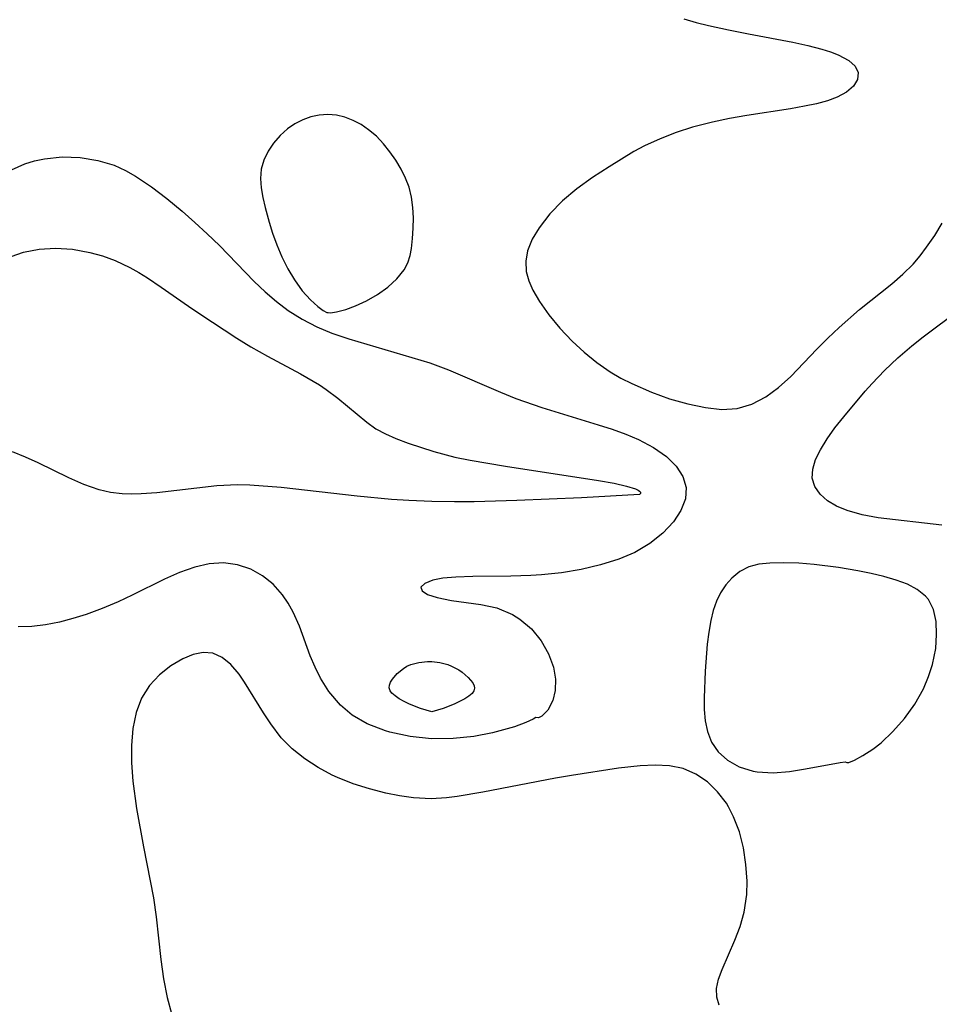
# Model space of a CAD drawing. Header units: metres. Extents: x 1073367 to 1082519, y 1569854 to 1574957.
# Tile 548 of 656: x 1077439 to 1077527, y 1574763 to 1574858. Entities that reach past the tile are written whole.
import ezdxf

# ---------------------------------------------------------------- set-up
doc = ezdxf.new("R2010")
doc.units = ezdxf.units.M
doc.layers.add('CGG_CurvaNivelLidar_v1', color=253, linetype='Continuous', lineweight=30)

msp = doc.modelspace()

# ---------------------------------------------------------------- linework, layer by layer
at = {"layer": 'CGG_CurvaNivelLidar_v1'}
for p, q in [((1077502.7794, 1574858.1754, 68), (1077503.9616, 1574857.841, 68)), ((1077503.9616, 1574857.841, 68), (1077505.1572, 1574857.5458, 68)), ((1077505.1572, 1574857.5458, 68), (1077507.0812, 1574857.1205, 68)), ((1077507.0812, 1574857.1205, 68), (1077509.006, 1574856.7372, 68)), ((1077509.006, 1574856.7372, 68), (1077513.2901, 1574855.9273, 68)), ((1077513.2901, 1574855.9273, 68), (1077514.7371, 1574855.6115, 68)), ((1077514.7371, 1574855.6115, 68), (1077516.0827, 1574855.2649, 68)), ((1077516.0827, 1574855.2649, 68), (1077516.9178, 1574855.0057, 68)), ((1077516.9178, 1574855.0057, 68), (1077517.6745, 1574854.7198, 68)), ((1077517.6745, 1574854.7198, 68), (1077518.7088, 1574854.1687, 68)), ((1077518.7088, 1574854.1687, 68), (1077519.3122, 1574853.6144, 68)), ((1077519.3122, 1574853.6144, 68), (1077519.6053, 1574852.9984, 68)), ((1077519.6053, 1574852.9984, 68), (1077519.5407, 1574852.345, 68)), ((1077519.5407, 1574852.345, 68), (1077519.1471, 1574851.7048, 68)), ((1077518.4773, 1574851.1294, 68), (1077517.577, 1574850.6384, 68)), ((1077519.1471, 1574851.7048, 68), (1077518.4773, 1574851.1294, 68)), ((1077515.5692, 1574850.0019, 68), (1077514.4185, 1574849.7557, 68)), ((1077516.6307, 1574850.2893, 68), (1077515.5692, 1574850.0019, 68)), ((1077517.577, 1574850.6384, 68), (1077516.6307, 1574850.2893, 68)), ((1077513.0778, 1574849.5143, 68), (1077508.843, 1574848.8684, 68)), ((1077514.4185, 1574849.7557, 68), (1077513.0778, 1574849.5143, 68)), ((1077466.0368, 1574848.4383, 68), (1077465.2813, 1574848.052, 68)), ((1077466.8269, 1574848.7309, 68), (1077466.0368, 1574848.4383, 68)), ((1077467.6388, 1574848.9179, 68), (1077466.8269, 1574848.7309, 68)), ((1077468.4619, 1574848.9799, 68), (1077467.6388, 1574848.9179, 68)), ((1077469.2836, 1574848.9004, 68), (1077468.4619, 1574848.9799, 68)), ((1077470.0977, 1574848.6969, 68), (1077469.2836, 1574848.9004, 68)), ((1077470.895, 1574848.3884, 68), (1077470.0977, 1574848.6969, 68)), ((1077471.6649, 1574847.9867, 68), (1077470.895, 1574848.3884, 68)), ((1077505.5646, 1574848.2309, 68), (1077503.6357, 1574847.7309, 68)), ((1077507.2037, 1574848.577, 68), (1077505.5646, 1574848.2309, 68)), ((1077508.843, 1574848.8684, 68), (1077507.2037, 1574848.577, 68)), ((1077464.5756, 1574847.5772, 68), (1077463.8557, 1574846.9375, 68)), ((1077465.2813, 1574848.052, 68), (1077464.5756, 1574847.5772, 68)), ((1077472.3953, 1574847.4967, 68), (1077471.6649, 1574847.9867, 68)), ((1077473.1379, 1574846.8628, 68), (1077472.3953, 1574847.4967, 68)), ((1077502.0427, 1574847.2225, 68), (1077500.4917, 1574846.6295, 68)), ((1077503.6357, 1574847.7309, 68), (1077502.0427, 1574847.2225, 68)), ((1077463.2263, 1574846.2111, 68), (1077462.6979, 1574845.4185, 68)), ((1077463.8557, 1574846.9375, 68), (1077463.2263, 1574846.2111, 68)), ((1077473.8231, 1574846.148, 68), (1077473.1379, 1574846.8628, 68)), ((1077500.4917, 1574846.6295, 68), (1077498.9973, 1574845.9424, 68)), ((1077462.6979, 1574845.4185, 68), (1077462.2909, 1574844.5738, 68)), ((1077474.4543, 1574845.3723, 68), (1077473.8231, 1574846.148, 68)), ((1077475.0299, 1574844.5497, 68), (1077474.4543, 1574845.3723, 68)), ((1077497.9641, 1574845.386, 68), (1077495.5744, 1574843.9188, 68)), ((1077498.9973, 1574845.9424, 68), (1077497.9641, 1574845.386, 68)), ((1077439.2449, 1574844.2081, 67.5), (1077440.1767, 1574844.5023, 67.5)), ((1077440.1767, 1574844.5023, 67.5), (1077441.1304, 1574844.7091, 67.5)), ((1077441.1304, 1574844.7091, 67.5), (1077442.8461, 1574844.8789, 67.5)), ((1077442.8461, 1574844.8789, 67.5), (1077444.5769, 1574844.8213, 67.5)), ((1077444.5769, 1574844.8213, 67.5), (1077446.2904, 1574844.5443, 67.5)), ((1077446.2904, 1574844.5443, 67.5), (1077447.8512, 1574844.0726, 67.5)), ((1077462.2909, 1574844.5738, 68), (1077462.0372, 1574843.6853, 68)), ((1077475.5432, 1574843.6898, 68), (1077475.0299, 1574844.5497, 68)), ((1077437.9775, 1574843.6398, 67.5), (1077439.2449, 1574844.2081, 67.5)), ((1077447.8512, 1574844.0726, 67.5), (1077448.9605, 1574843.5762, 67.5)), ((1077448.9605, 1574843.5762, 67.5), (1077449.933, 1574843.0269, 67.5)), ((1077462.0372, 1574843.6853, 68), (1077461.9637, 1574842.8014, 68)), ((1077475.961, 1574842.8424, 68), (1077475.5432, 1574843.6898, 68)), ((1077495.5744, 1574843.9188, 68), (1077493.9838, 1574842.88, 68)), ((1077449.933, 1574843.0269, 67.5), (1077451.4565, 1574842.0099, 67.5)), ((1077461.9637, 1574842.8014, 68), (1077462.0249, 1574841.8906, 68)), ((1077476.2902, 1574841.9651, 68), (1077475.961, 1574842.8424, 68)), ((1077493.9838, 1574842.88, 68), (1077492.4639, 1574841.8041, 68)), ((1077451.4565, 1574842.0099, 67.5), (1077452.9523, 1574840.8705, 67.5)), ((1077462.0249, 1574841.8906, 68), (1077462.1825, 1574840.9599, 68)), ((1077476.5236, 1574841.0009, 68), (1077476.2902, 1574841.9651, 68)), ((1077492.4639, 1574841.8041, 68), (1077491.0713, 1574840.6527, 68)), ((1077452.9523, 1574840.8705, 67.5), (1077454.4241, 1574839.647, 67.5)), ((1077462.1825, 1574840.9599, 68), (1077462.4046, 1574840.0145, 68)), ((1077476.656, 1574840.0125, 68), (1077476.5236, 1574841.0009, 68)), ((1077491.0713, 1574840.6527, 68), (1077489.8525, 1574839.3875, 68)), ((1077454.4241, 1574839.647, 67.5), (1077455.6446, 1574838.5721, 67.5)), ((1077462.4046, 1574840.0145, 68), (1077462.8007, 1574838.5824, 68)), ((1077476.71, 1574839.0118, 68), (1077476.656, 1574840.0125, 68)), ((1077462.8007, 1574838.5824, 68), (1077463.1322, 1574837.5376, 68)), ((1077476.7013, 1574838.01, 68), (1077476.71, 1574839.0118, 68)), ((1077489.8525, 1574839.3875, 68), (1077488.8359, 1574838.0551, 68)), ((1077455.6446, 1574838.5721, 67.5), (1077456.8426, 1574837.4639, 67.5)), ((1077476.6395, 1574837.0185, 68), (1077476.7013, 1574838.01, 68)), ((1077488.8359, 1574838.0551, 68), (1077488.1768, 1574836.9469, 68)), ((1077526.9731, 1574837.3107, 68), (1077527.696, 1574838.4955, 68)), ((1077456.8426, 1574837.4639, 67.5), (1077458.0105, 1574836.3258, 67.5)), ((1077463.1322, 1574837.5376, 68), (1077463.5407, 1574836.4062, 68)), ((1077476.528, 1574836.0504, 68), (1077476.6395, 1574837.0185, 68)), ((1077488.1768, 1574836.9469, 68), (1077487.7265, 1574835.8165, 68)), ((1077526.1911, 1574836.1783, 68), (1077526.9731, 1574837.3107, 68)), ((1077439.1038, 1574835.6839, 67), (1077440.6282, 1574835.997, 67)), ((1077440.6282, 1574835.997, 67), (1077442.1934, 1574836.0883, 67)), ((1077442.1934, 1574836.0883, 67), (1077443.8567, 1574835.9761, 67)), ((1077443.8567, 1574835.9761, 67), (1077445.5192, 1574835.676, 67)), ((1077458.0105, 1574836.3258, 67.5), (1077461.3495, 1574832.8724, 67.5)), ((1077463.5407, 1574836.4062, 68), (1077464.0269, 1574835.2412, 68)), ((1077476.4017, 1574835.3677, 68), (1077476.528, 1574836.0504, 68)), ((1077487.7265, 1574835.8165, 68), (1077487.5541, 1574834.8248, 68)), ((1077525.5593, 1574835.3403, 68), (1077526.1911, 1574836.1783, 68)), ((1077437.9449, 1574835.2658, 67), (1077439.1038, 1574835.6839, 67)), ((1077445.5192, 1574835.676, 67), (1077446.7506, 1574835.3359, 67)), ((1077446.7506, 1574835.3359, 67), (1077447.9592, 1574834.8932, 67)), ((1077447.9592, 1574834.8932, 67), (1077449.3734, 1574834.2221, 67)), ((1077464.0269, 1574835.2412, 68), (1077464.5915, 1574834.0954, 68)), ((1077476.1685, 1574834.6743, 68), (1077476.4017, 1574835.3677, 68)), ((1077487.5541, 1574834.8248, 68), (1077487.599, 1574833.8316, 68)), ((1077524.8836, 1574834.5432, 68), (1077525.5593, 1574835.3403, 68)), ((1077449.3734, 1574834.2221, 67), (1077450.2323, 1574833.7425, 67)), ((1077464.5915, 1574834.0954, 68), (1077465.2325, 1574833.0197, 68)), ((1077475.1141, 1574833.1185, 68), (1077475.8067, 1574833.9887, 68)), ((1077475.8067, 1574833.9887, 68), (1077476.1685, 1574834.6743, 68)), ((1077487.599, 1574833.8316, 68), (1077487.8349, 1574832.937, 68)), ((1077523.8987, 1574833.5682, 68), (1077524.8836, 1574834.5432, 68)), ((1077450.2323, 1574833.7425, 67), (1077451.077, 1574833.2243, 67)), ((1077451.077, 1574833.2243, 67), (1077452.3962, 1574832.3386, 67)), ((1077465.2325, 1574833.0197, 68), (1077466.0023, 1574831.9763, 68)), ((1077474.2344, 1574832.3212, 68), (1077475.1141, 1574833.1185, 68)), ((1077487.8349, 1574832.937, 68), (1077488.2233, 1574832.046, 68)), ((1077522.8303, 1574832.6525, 68), (1077523.8987, 1574833.5682, 68)), ((1077452.3962, 1574832.3386, 67), (1077455.016, 1574830.4884, 67)), ((1077461.3495, 1574832.8724, 67.5), (1077462.4047, 1574831.8803, 67.5)), ((1077466.0023, 1574831.9763, 68), (1077466.7839, 1574831.1099, 68)), ((1077473.2352, 1574831.6131, 68), (1077474.2344, 1574832.3212, 68)), ((1077488.2233, 1574832.046, 68), (1077488.8534, 1574830.9475, 68)), ((1077519.7296, 1574830.1589, 68), (1077522.8303, 1574832.6525, 68)), ((1077462.4047, 1574831.8803, 67.5), (1077463.5018, 1574830.946, 67.5)), ((1077466.7839, 1574831.1099, 68), (1077467.5057, 1574830.454, 68)), ((1077471.1447, 1574830.5281, 68), (1077472.1834, 1574831.0104, 68)), ((1077472.1834, 1574831.0104, 68), (1077473.2352, 1574831.6131, 68)), ((1077455.016, 1574830.4884, 67), (1077456.1149, 1574829.7492, 67)), ((1077463.5018, 1574830.946, 67.5), (1077464.6495, 1574830.0879, 67.5)), ((1077464.6495, 1574830.0879, 67.5), (1077465.9937, 1574829.2419, 67.5)), ((1077467.5057, 1574830.454, 68), (1077468.0054, 1574830.0866, 68)), ((1077468.0054, 1574830.0866, 68), (1077468.3549, 1574829.8885, 68)), ((1077469.3049, 1574829.9477, 68), (1077470.1849, 1574830.1783, 68)), ((1077470.1849, 1574830.1783, 68), (1077471.1447, 1574830.5281, 68)), ((1077488.8534, 1574830.9475, 68), (1077489.77, 1574829.6463, 68)), ((1077517.7606, 1574828.4377, 68), (1077519.7296, 1574830.1589, 68)), ((1077525.8605, 1574827.5474, 67.5), (1077529.427, 1574830.1943, 67.5)), ((1077456.1149, 1574829.7492, 67), (1077459.688, 1574827.4215, 67)), ((1077465.9937, 1574829.2419, 67.5), (1077467.4002, 1574828.5094, 67.5)), ((1077468.3549, 1574829.8885, 68), (1077468.5, 1574829.8687, 68)), ((1077468.5, 1574829.8687, 68), (1077468.7069, 1574829.8528, 68)), ((1077468.7069, 1574829.8528, 68), (1077469.3049, 1574829.9477, 68)), ((1077489.77, 1574829.6463, 68), (1077490.8358, 1574828.3597, 68)), ((1077467.4002, 1574828.5094, 67.5), (1077468.8587, 1574827.8887, 67.5)), ((1077490.8358, 1574828.3597, 68), (1077492.0243, 1574827.111, 68)), ((1077516.6597, 1574827.4096, 68), (1077517.7606, 1574828.4377, 68)), ((1077459.688, 1574827.4215, 67), (1077461.0527, 1574826.568, 67)), ((1077468.8587, 1574827.8887, 67.5), (1077470.4906, 1574827.3319, 67.5)), ((1077470.4906, 1574827.3319, 67.5), (1077478.3038, 1574825.0171, 67.5)), ((1077515.6024, 1574826.3565, 68), (1077516.6597, 1574827.4096, 68)), ((1077524.7547, 1574826.6763, 67.5), (1077525.8605, 1574827.5474, 67.5)), ((1077461.0527, 1574826.568, 67), (1077462.6398, 1574825.6689, 67)), ((1077492.0243, 1574827.111, 68), (1077493.1717, 1574826.0528, 68)), ((1077513.0973, 1574823.7229, 68), (1077515.6024, 1574826.3565, 68)), ((1077523.4068, 1574825.5175, 67.5), (1077524.7547, 1574826.6763, 67.5)), ((1077462.6398, 1574825.6689, 67), (1077465.8146, 1574823.9792, 67)), ((1077493.1717, 1574826.0528, 68), (1077494.396, 1574825.0638, 68)), ((1077522.1287, 1574824.3045, 67.5), (1077523.4068, 1574825.5175, 67.5)), ((1077478.3038, 1574825.0171, 67.5), (1077480.0963, 1574824.3506, 67.5)), ((1077480.0963, 1574824.3506, 67.5), (1077485.0938, 1574822.1987, 67.5)), ((1077494.396, 1574825.0638, 68), (1077495.6941, 1574824.1666, 68)), ((1077465.8146, 1574823.9792, 67), (1077467.652, 1574822.901, 67)), ((1077495.6941, 1574824.1666, 68), (1077496.7174, 1574823.5657, 68)), ((1077496.7174, 1574823.5657, 68), (1077497.7724, 1574823.0238, 68)), ((1077511.9254, 1574822.6667, 68), (1077513.0973, 1574823.7229, 68)), ((1077520.9308, 1574823.0476, 67.5), (1077522.1287, 1574824.3045, 67.5)), ((1077467.652, 1574822.901, 67), (1077468.3045, 1574822.4664, 67)), ((1077468.3045, 1574822.4664, 67), (1077469.4393, 1574821.6175, 67)), ((1077497.7724, 1574823.0238, 68), (1077499.6551, 1574822.2013, 68)), ((1077510.6943, 1574821.7645, 68), (1077511.9254, 1574822.6667, 68)), ((1077520.2819, 1574822.31, 67.5), (1077520.9308, 1574823.0476, 67.5)), ((1077469.4393, 1574821.6175, 67), (1077472.212, 1574819.2972, 67)), ((1077485.0938, 1574822.1987, 67.5), (1077486.5945, 1574821.6056, 67.5)), ((1077486.5945, 1574821.6056, 67.5), (1077489.1029, 1574820.7329, 67.5)), ((1077499.6551, 1574822.2013, 68), (1077501.4182, 1574821.5728, 68)), ((1077501.4182, 1574821.5728, 68), (1077503.1711, 1574821.0726, 68)), ((1077509.3462, 1574821.0453, 68), (1077510.6943, 1574821.7645, 68)), ((1077518.1953, 1574819.8408, 67.5), (1077520.2819, 1574822.31, 67.5)), ((1077489.1029, 1574820.7329, 67.5), (1077494.5138, 1574819.0704, 67.5)), ((1077503.1711, 1574821.0726, 68), (1077504.8812, 1574820.7126, 68)), ((1077504.8812, 1574820.7126, 68), (1077506.4401, 1574820.5368, 68)), ((1077506.4401, 1574820.5368, 68), (1077507.9308, 1574820.6196, 68)), ((1077507.9308, 1574820.6196, 68), (1077509.3462, 1574821.0453, 68)), ((1077517.3548, 1574818.7651, 67.5), (1077518.1953, 1574819.8408, 67.5)), ((1077472.212, 1574819.2972, 67), (1077473.1031, 1574818.6768, 67)), ((1077473.1031, 1574818.6768, 67), (1077474.035, 1574818.1741, 67)), ((1077494.5138, 1574819.0704, 67.5), (1077495.8711, 1574818.6257, 67.5)), ((1077516.6004, 1574817.7, 67.5), (1077517.3548, 1574818.7651, 67.5)), ((1077474.035, 1574818.1741, 67), (1077475.0299, 1574817.74, 67)), ((1077475.0299, 1574817.74, 67), (1077476.1962, 1574817.2954, 67)), ((1077495.8711, 1574818.6257, 67.5), (1077497.1814, 1574818.1512, 67.5)), ((1077497.1814, 1574818.1512, 67.5), (1077498.4248, 1574817.6277, 67.5)), ((1077515.9608, 1574816.6574, 67.5), (1077516.6004, 1574817.7, 67.5)), ((1077476.1962, 1574817.2954, 67), (1077478.6811, 1574816.4898, 67)), ((1077498.4248, 1574817.6277, 67.5), (1077499.8732, 1574816.8652, 67.5)), ((1077499.8732, 1574816.8652, 67.5), (1077501.1241, 1574815.9874, 67.5)), ((1077439.3093, 1574815.9416, 67), (1077438.043, 1574816.4551, 67)), ((1077440.5411, 1574815.3911, 67), (1077439.3093, 1574815.9416, 67)), ((1077478.6811, 1574816.4898, 67), (1077480.7144, 1574815.9504, 67)), ((1077480.7144, 1574815.9504, 67), (1077482.1719, 1574815.6425, 67)), ((1077501.1241, 1574815.9874, 67.5), (1077502.0507, 1574815.0718, 67.5)), ((1077515.4952, 1574815.7014, 67.5), (1077515.9608, 1574816.6574, 67.5)), ((1077443.482, 1574813.9453, 67), (1077440.5411, 1574815.3911, 67)), ((1077482.1719, 1574815.6425, 67), (1077485.5915, 1574815.0641, 67)), ((1077485.5915, 1574815.0641, 67), (1077494.5641, 1574813.6925, 67)), ((1077502.0507, 1574815.0718, 67.5), (1077502.7042, 1574814.0748, 67.5)), ((1077515.2124, 1574814.7858, 67.5), (1077515.4952, 1574815.7014, 67.5)), ((1077444.9345, 1574813.2983, 67), (1077443.482, 1574813.9453, 67)), ((1077502.7042, 1574814.0748, 67.5), (1077503.019, 1574813.0167, 67.5)), ((1077515.1686, 1574813.9209, 67.5), (1077515.2124, 1574814.7858, 67.5)), ((1077515.4132, 1574813.113, 67.5), (1077515.1686, 1574813.9209, 67.5)), ((1077446.4102, 1574812.7908, 67), (1077444.9345, 1574813.2983, 67)), ((1077457.7605, 1574813.1792, 67), (1077451.9797, 1574812.5044, 67)), ((1077459.7508, 1574813.28, 67), (1077457.7605, 1574813.1792, 67)), ((1077460.9477, 1574813.2521, 67), (1077459.7508, 1574813.28, 67)), ((1077463.9584, 1574813.0204, 67), (1077460.9477, 1574813.2521, 67)), ((1077471.3032, 1574812.1918, 67), (1077463.9584, 1574813.0204, 67)), ((1077494.5641, 1574813.6925, 67), (1077496.0549, 1574813.4259, 67)), ((1077496.0549, 1574813.4259, 67), (1077497.2576, 1574813.1585, 67)), ((1077497.2576, 1574813.1585, 67), (1077498.1103, 1574812.89, 67)), ((1077503.019, 1574813.0167, 67.5), (1077502.9376, 1574811.9091, 67.5)), ((1077515.9171, 1574812.3802, 67.5), (1077515.4132, 1574813.113, 67.5)), ((1077447.5145, 1574812.5448, 67), (1077446.4102, 1574812.7908, 67)), ((1077448.6374, 1574812.4097, 67), (1077447.5145, 1574812.5448, 67)), ((1077449.5411, 1574812.3779, 67), (1077448.6374, 1574812.4097, 67)), ((1077450.4538, 1574812.3979, 67), (1077449.5411, 1574812.3779, 67)), ((1077451.9797, 1574812.5044, 67), (1077450.4538, 1574812.3979, 67)), ((1077474.6141, 1574811.8681, 67), (1077471.3032, 1574812.1918, 67)), ((1077492.9251, 1574812.0131, 67), (1077486.6857, 1574811.7491, 67)), ((1077498.5, 1574812.3553, 67), (1077492.9251, 1574812.0131, 67)), ((1077498.1103, 1574812.89, 67), (1077498.3954, 1574812.753, 67)), ((1077498.3954, 1574812.753, 67), (1077498.5196, 1574812.6664, 67)), ((1077498.6081, 1574812.4499, 67), (1077498.5, 1574812.3553, 67)), ((1077498.5196, 1574812.6664, 67), (1077498.6109, 1574812.5527, 67)), ((1077498.6109, 1574812.5527, 67), (1077498.6081, 1574812.4499, 67)), ((1077516.6388, 1574811.7371, 67.5), (1077515.9171, 1574812.3802, 67.5)), ((1077476.2815, 1574811.7516, 67), (1077474.6141, 1574811.8681, 67)), ((1077478.4819, 1574811.6639, 67), (1077476.2815, 1574811.7516, 67)), ((1077480.6692, 1574811.6342, 67), (1077478.4819, 1574811.6639, 67)), ((1077482.5763, 1574811.6477, 67), (1077480.6692, 1574811.6342, 67)), ((1077486.6857, 1574811.7491, 67), (1077482.5763, 1574811.6477, 67)), ((1077502.9376, 1574811.9091, 67.5), (1077502.508, 1574810.7929, 67.5)), ((1077517.5129, 1574811.2136, 67.5), (1077516.6388, 1574811.7371, 67.5)), ((1077518.528, 1574810.7884, 67.5), (1077517.5129, 1574811.2136, 67.5)), ((1077502.508, 1574810.7929, 67.5), (1077501.7927, 1574809.7043, 67.5)), ((1077519.9632, 1574810.3861, 67.5), (1077518.528, 1574810.7884, 67.5)), ((1077521.5297, 1574810.1, 67.5), (1077519.9632, 1574810.3861, 67.5)), ((1077501.7927, 1574809.7043, 67.5), (1077500.7614, 1574808.6083, 67.5)), ((1077527.6745, 1574809.3968, 67.5), (1077521.5297, 1574810.1, 67.5)), ((1077500.7614, 1574808.6083, 67.5), (1077499.5061, 1574807.6167, 67.5)), ((1077499.5061, 1574807.6167, 67.5), (1077498.063, 1574806.7657, 67.5)), ((1077498.063, 1574806.7657, 67.5), (1077496.506, 1574806.1017, 67.5)), ((1077457.0256, 1574805.6469, 67.5), (1077455.6284, 1574805.3292, 67.5)), ((1077458.3986, 1574805.7434, 67.5), (1077457.0256, 1574805.6469, 67.5)), ((1077459.7477, 1574805.5759, 67.5), (1077458.3986, 1574805.7434, 67.5)), ((1077461.0248, 1574805.1515, 67.5), (1077459.7477, 1574805.5759, 67.5)), ((1077494.7414, 1574805.5486, 67.5), (1077492.8935, 1574805.1207, 67.5)), ((1077496.506, 1574806.1017, 67.5), (1077494.7414, 1574805.5486, 67.5)), ((1077510.0215, 1574805.6132, 68), (1077509.0568, 1574805.3563, 68)), ((1077511.0706, 1574805.7287, 68), (1077510.0215, 1574805.6132, 68)), ((1077512.4332, 1574805.7606, 68), (1077511.0706, 1574805.7287, 68)), ((1077513.8706, 1574805.7098, 68), (1077512.4332, 1574805.7606, 68)), ((1077515.3546, 1574805.593, 68), (1077513.8706, 1574805.7098, 68)), ((1077517.684, 1574805.3003, 68), (1077515.3546, 1574805.593, 68)), ((1077454.174, 1574804.8159, 67.5), (1077452.7109, 1574804.1723, 67.5)), ((1077455.6284, 1574805.3292, 67.5), (1077454.174, 1574804.8159, 67.5)), ((1077462.1638, 1574804.5143, 67.5), (1077461.0248, 1574805.1515, 67.5)), ((1077463.1928, 1574803.6829, 67.5), (1077462.1638, 1574804.5143, 67.5)), ((1077482.4437, 1574804.4396, 67.5), (1077480.8092, 1574804.389, 67.5)), ((1077486.0966, 1574804.4571, 67.5), (1077482.4437, 1574804.4396, 67.5)), ((1077488.0246, 1574804.5188, 67.5), (1077486.0966, 1574804.4571, 67.5)), ((1077489.0769, 1574804.5904, 67.5), (1077488.0246, 1574804.5188, 67.5)), ((1077490.9958, 1574804.8031, 67.5), (1077489.0769, 1574804.5904, 67.5)), ((1077492.8935, 1574805.1207, 67.5), (1077490.9958, 1574804.8031, 67.5)), ((1077508.1905, 1574804.9074, 68), (1077507.4181, 1574804.2878, 68)), ((1077509.0568, 1574805.3563, 68), (1077508.1905, 1574804.9074, 68)), ((1077519.5575, 1574804.9891, 68), (1077517.684, 1574805.3003, 68)), ((1077520.8388, 1574804.7356, 68), (1077519.5575, 1574804.9891, 68)), ((1077522.0783, 1574804.4418, 68), (1077520.8388, 1574804.7356, 68)), ((1077523.2541, 1574804.0965, 68), (1077522.0783, 1574804.4418, 68)), ((1077452.7109, 1574804.1723, 67.5), (1077449.6049, 1574802.6389, 67.5)), ((1077464.0925, 1574802.6811, 67.5), (1077463.1928, 1574803.6829, 67.5)), ((1077477.8048, 1574803.7778, 67.5), (1077477.442, 1574803.4138, 67.5)), ((1077478.5779, 1574804.0802, 67.5), (1077477.8048, 1574803.7778, 67.5)), ((1077479.5524, 1574804.2719, 67.5), (1077478.5779, 1574804.0802, 67.5)), ((1077480.8092, 1574804.389, 67.5), (1077479.5524, 1574804.2719, 67.5)), ((1077506.8226, 1574803.6313, 68), (1077506.3167, 1574802.878, 68)), ((1077507.4181, 1574804.2878, 68), (1077506.8226, 1574803.6313, 68)), ((1077524.3388, 1574803.6831, 68), (1077523.2541, 1574804.0965, 68)), ((1077525.2966, 1574803.1787, 68), (1077524.3388, 1574803.6831, 68)), ((1077449.6049, 1574802.6389, 67.5), (1077448.2487, 1574802.0018, 67.5)), ((1077464.6476, 1574801.8663, 67.5), (1077464.0925, 1574802.6811, 67.5)), ((1077477.442, 1574803.4138, 67.5), (1077477.5609, 1574803.0408, 67.5)), ((1077477.5609, 1574803.0408, 67.5), (1077478.0825, 1574802.697, 67.5)), ((1077478.0825, 1574802.697, 67.5), (1077478.9961, 1574802.399, 67.5)), ((1077506.3167, 1574802.878, 68), (1077505.9214, 1574802.0533, 68)), ((1077526.0813, 1574802.5523, 68), (1077525.2966, 1574803.1787, 68)), ((1077526.3586, 1574802.2265, 68), (1077526.0813, 1574802.5523, 68)), ((1077448.2487, 1574802.0018, 67.5), (1077446.7166, 1574801.3552, 67.5)), ((1077465.1304, 1574800.9869, 67.5), (1077464.6476, 1574801.8663, 67.5)), ((1077478.9961, 1574802.399, 67.5), (1077480.3801, 1574802.1189, 67.5)), ((1077480.3801, 1574802.1189, 67.5), (1077483.228, 1574801.7262, 67.5)), ((1077483.228, 1574801.7262, 67.5), (1077484.7526, 1574801.4101, 67.5)), ((1077505.9214, 1574802.0533, 68), (1077505.6134, 1574801.158, 68)), ((1077526.8597, 1574801.2408, 68), (1077526.3586, 1574802.2265, 68)), ((1077445.1613, 1574800.7832, 67.5), (1077443.8727, 1574800.3778, 67.5)), ((1077446.7166, 1574801.3552, 67.5), (1077445.1613, 1574800.7832, 67.5)), ((1077465.7199, 1574799.6379, 67.5), (1077465.1304, 1574800.9869, 67.5)), ((1077484.7526, 1574801.4101, 67.5), (1077486.2769, 1574800.7753, 67.5)), ((1077486.2769, 1574800.7753, 67.5), (1077486.9767, 1574800.333, 67.5)), ((1077505.6134, 1574801.158, 68), (1077505.3782, 1574800.2079, 68)), ((1077527.1046, 1574800.0938, 68), (1077526.8597, 1574801.2408, 68)), ((1077441.2506, 1574799.7716, 67.5), (1077439.9266, 1574799.6075, 67.5)), ((1077442.5804, 1574800.039, 67.5), (1077441.2506, 1574799.7716, 67.5)), ((1077443.8727, 1574800.3778, 67.5), (1077442.5804, 1574800.039, 67.5)), ((1077486.9767, 1574800.333, 67.5), (1077488.0858, 1574799.3786, 67.5)), ((1077505.3782, 1574800.2079, 68), (1077505.1839, 1574799.0851, 68)), ((1077527.1591, 1574798.8328, 68), (1077527.1046, 1574800.0938, 68)), ((1077439.9266, 1574799.6075, 67.5), (1077438.6125, 1574799.5732, 67.5)), ((1077466.7684, 1574796.803, 67.5), (1077465.7199, 1574799.6379, 67.5)), ((1077488.0858, 1574799.3786, 67.5), (1077489.0221, 1574798.2423, 67.5)), ((1077505.1839, 1574799.0851, 68), (1077505.045, 1574797.9259, 68)), ((1077527.0673, 1574797.4892, 68), (1077527.1591, 1574798.8328, 68)), ((1077489.0221, 1574798.2423, 67.5), (1077489.7427, 1574796.99, 67.5)), ((1077505.045, 1574797.9259, 68), (1077504.8469, 1574795.318, 68)), ((1077455.4799, 1574796.91, 68), (1077454.4884, 1574796.4976, 68)), ((1077456.4484, 1574797.1159, 68), (1077455.4799, 1574796.91, 68)), ((1077457.3745, 1574797.0515, 68), (1077456.4484, 1574797.1159, 68)), ((1077458.2792, 1574796.6442, 68), (1077457.3745, 1574797.0515, 68)), ((1077489.7427, 1574796.99, 67.5), (1077490.2105, 1574795.6882, 67.5)), ((1077526.7532, 1574795.971, 68), (1077527.0673, 1574797.4892, 68)), ((1077454.4884, 1574796.4976, 68), (1077453.3397, 1574795.822, 68)), ((1077459.122, 1574795.9461, 68), (1077458.2792, 1574796.6442, 68)), ((1077459.9071, 1574795.03, 68), (1077459.122, 1574795.9461, 68)), ((1077467.2252, 1574795.7, 67.5), (1077466.7684, 1574796.803, 67.5)), ((1077476.0887, 1574795.7844, 67), (1077476.4551, 1574795.9423, 67)), ((1077476.4551, 1574795.9423, 67), (1077477.2443, 1574796.1487, 67)), ((1077477.2443, 1574796.1487, 67), (1077478.072, 1574796.2357, 67)), ((1077478.072, 1574796.2357, 67), (1077478.4907, 1574796.233, 67)), ((1077478.4907, 1574796.233, 67), (1077479.268, 1574796.1375, 67)), ((1077479.268, 1574796.1375, 67), (1077480.0255, 1574795.9435, 67)), ((1077480.0255, 1574795.9435, 67), (1077480.3898, 1574795.811, 67)), ((1077526.3829, 1574794.807, 68), (1077526.7532, 1574795.971, 68)), ((1077452.2459, 1574794.9642, 68), (1077451.2723, 1574793.9336, 68)), ((1077453.3397, 1574795.822, 68), (1077452.2459, 1574794.9642, 68)), ((1077460.4425, 1574794.2671, 68), (1077459.9071, 1574795.03, 68)), ((1077467.7474, 1574794.6321, 67.5), (1077467.2252, 1574795.7, 67.5)), ((1077474.6863, 1574794.5337, 67), (1077475.1587, 1574795.091, 67)), ((1077475.1587, 1574795.091, 67), (1077475.7521, 1574795.5843, 67)), ((1077475.7521, 1574795.5843, 67), (1077476.0887, 1574795.7844, 67)), ((1077480.3898, 1574795.811, 67), (1077481.0903, 1574795.4485, 67)), ((1077481.0903, 1574795.4485, 67), (1077481.4189, 1574795.219, 67)), ((1077481.4189, 1574795.219, 67), (1077482.0005, 1574794.7116, 67)), ((1077490.2105, 1574795.6882, 67.5), (1077490.3974, 1574794.5284, 67.5)), ((1077504.8469, 1574795.318, 68), (1077504.7426, 1574792.7404, 68)), ((1077462.2684, 1574791.2964, 68), (1077460.4425, 1574794.2671, 68)), ((1077468.5426, 1574793.3544, 67.5), (1077467.7474, 1574794.6321, 67.5)), ((1077474.4038, 1574793.9673, 67), (1077474.5141, 1574794.2485, 67)), ((1077474.5141, 1574794.2485, 67), (1077474.6863, 1574794.5337, 67)), ((1077482.0005, 1574794.7116, 67), (1077482.4365, 1574794.1788, 67)), ((1077482.4365, 1574794.1788, 67), (1077482.5668, 1574793.9154, 67)), ((1077490.3974, 1574794.5284, 67.5), (1077490.371, 1574793.4445, 67.5)), ((1077525.8786, 1574793.6175, 68), (1077526.3829, 1574794.807, 68)), ((1077451.2723, 1574793.9336, 68), (1077450.4935, 1574792.7246, 68)), ((1077469.6731, 1574792.0425, 67.5), (1077468.5426, 1574793.3544, 67.5)), ((1077474.3782, 1574793.6963, 67), (1077474.4038, 1574793.9673, 67)), ((1077474.4622, 1574793.4309, 67), (1077474.3782, 1574793.6963, 67)), ((1077474.6417, 1574793.1803, 67), (1077474.4622, 1574793.4309, 67)), ((1077474.9378, 1574792.9227, 67), (1077474.6417, 1574793.1803, 67)), ((1077482.3624, 1574793.1672, 67), (1077482.0688, 1574792.9178, 67)), ((1077482.536, 1574793.4077, 67), (1077482.3624, 1574793.1672, 67)), ((1077482.6089, 1574793.6605, 67), (1077482.536, 1574793.4077, 67)), ((1077482.5668, 1574793.9154, 67), (1077482.6089, 1574793.6605, 67)), ((1077490.371, 1574793.4445, 67.5), (1077490.1534, 1574792.4942, 67.5)), ((1077525.0473, 1574792.1445, 68), (1077525.8786, 1574793.6175, 68)), ((1077450.4935, 1574792.7246, 68), (1077449.966, 1574791.3184, 68)), ((1077475.3444, 1574792.6556, 67), (1077474.9378, 1574792.9227, 67)), ((1077475.8266, 1574792.3904, 67), (1077475.3444, 1574792.6556, 67)), ((1077476.3507, 1574792.1386, 67), (1077475.8266, 1574792.3904, 67)), ((1077477.3934, 1574791.7189, 67), (1077476.3507, 1574792.1386, 67)), ((1077480.6453, 1574792.1446, 67), (1077479.5932, 1574791.7235, 67)), ((1077481.6609, 1574792.6564, 67), (1077480.6453, 1574792.1446, 67)), ((1077482.0688, 1574792.9178, 67), (1077481.6609, 1574792.6564, 67)), ((1077490.1534, 1574792.4942, 67.5), (1077489.6743, 1574791.563, 67.5)), ((1077504.7426, 1574792.7404, 68), (1077504.7554, 1574791.6122, 68)), ((1077524.046, 1574790.7504, 68), (1077525.0473, 1574792.1445, 68)), ((1077449.966, 1574791.3184, 68), (1077449.6656, 1574789.7904, 68)), ((1077462.959, 1574790.2267, 68), (1077462.2684, 1574791.2964, 68)), ((1077470.8232, 1574791.0628, 67.5), (1077469.6731, 1574792.0425, 67.5)), ((1077478.5, 1574791.3906, 67), (1077477.3934, 1574791.7189, 67)), ((1077479.5932, 1574791.7235, 67), (1077478.5, 1574791.3906, 67)), ((1077489.6743, 1574791.563, 67.5), (1077489.1082, 1574790.983, 67.5)), ((1077504.7554, 1574791.6122, 68), (1077504.8482, 1574790.5268, 68)), ((1077463.964, 1574788.8975, 68), (1077462.959, 1574790.2267, 68)), ((1077472.2695, 1574790.2263, 67.5), (1077470.8232, 1574791.0628, 67.5)), ((1077474.0055, 1574789.5583, 67.5), (1077472.2695, 1574790.2263, 67.5)), ((1077487.5642, 1574790.3691, 67.5), (1077486.4485, 1574789.9611, 67.5)), ((1077488.2741, 1574790.683, 67.5), (1077487.5642, 1574790.3691, 67.5)), ((1077488.5, 1574790.8343, 67.5), (1077488.2741, 1574790.683, 67.5)), ((1077488.7828, 1574790.825, 67.5), (1077488.5, 1574790.8343, 67.5)), ((1077489.1082, 1574790.983, 67.5), (1077488.7828, 1574790.825, 67.5)), ((1077504.8482, 1574790.5268, 68), (1077505.0613, 1574789.4998, 68)), ((1077522.9411, 1574789.4915, 68), (1077524.046, 1574790.7504, 68)), ((1077449.6656, 1574789.7904, 68), (1077449.5364, 1574788.1617, 68)), ((1077474.4413, 1574789.4304, 67.5), (1077474.0055, 1574789.5583, 67.5)), ((1077476.4056, 1574789.0101, 67.5), (1077474.4413, 1574789.4304, 67.5)), ((1077484.3482, 1574789.3701, 67.5), (1077482.5218, 1574789.0187, 67.5)), ((1077486.4485, 1574789.9611, 67.5), (1077484.3482, 1574789.3701, 67.5)), ((1077505.0613, 1574789.4998, 68), (1077505.4675, 1574788.4711, 68)), ((1077521.7994, 1574788.4197, 68), (1077522.9411, 1574789.4915, 68)), ((1077465.0364, 1574787.8314, 68), (1077463.964, 1574788.8975, 68)), ((1077478.467, 1574788.8019, 67.5), (1077476.4056, 1574789.0101, 67.5)), ((1077480.5386, 1574788.81, 67.5), (1077478.467, 1574788.8019, 67.5)), ((1077482.5218, 1574789.0187, 67.5), (1077480.5386, 1574788.81, 67.5)), ((1077505.4675, 1574788.4711, 68), (1077506.0825, 1574787.5392, 68)), ((1077521.0174, 1574787.8067, 68), (1077521.7994, 1574788.4197, 68)), ((1077449.5364, 1574788.1617, 68), (1077449.5455, 1574786.4647, 68)), ((1077466.251, 1574786.875, 68), (1077465.0364, 1574787.8314, 68)), ((1077506.0825, 1574787.5392, 68), (1077506.9879, 1574786.7276, 68)), ((1077520.0517, 1574787.1739, 68), (1077521.0174, 1574787.8067, 68)), ((1077449.5455, 1574786.4647, 68), (1077449.6705, 1574784.7248, 68)), ((1077467.5276, 1574786.0361, 68), (1077466.251, 1574786.875, 68)), ((1077506.9879, 1574786.7276, 68), (1077508.1352, 1574786.0898, 68)), ((1077514.5224, 1574785.8847, 68), (1077517.8698, 1574786.519, 68)), ((1077517.8698, 1574786.519, 68), (1077518.3525, 1574786.5676, 68)), ((1077518.3525, 1574786.5676, 68), (1077518.5, 1574786.5234, 68)), ((1077518.5, 1574786.5234, 68), (1077518.7032, 1574786.5247, 68)), ((1077518.7032, 1574786.5247, 68), (1077519.2505, 1574786.7459, 68)), ((1077519.2505, 1574786.7459, 68), (1077520.0517, 1574787.1739, 68)), ((1077468.8871, 1574785.2968, 68), (1077467.5276, 1574786.0361, 68)), ((1077496.4949, 1574785.9488, 68), (1077491.9452, 1574785.2668, 68)), ((1077498.5674, 1574786.1961, 68), (1077496.4949, 1574785.9488, 68)), ((1077500.0176, 1574786.2685, 68), (1077498.5674, 1574786.1961, 68)), ((1077501.4074, 1574786.1944, 68), (1077500.0176, 1574786.2685, 68)), ((1077502.7166, 1574785.9199, 68), (1077501.4074, 1574786.1944, 68)), ((1077503.9435, 1574785.3903, 68), (1077502.7166, 1574785.9199, 68)), ((1077508.1352, 1574786.0898, 68), (1077509.4678, 1574785.6772, 68)), ((1077509.4678, 1574785.6772, 68), (1077509.8403, 1574785.6119, 68)), ((1077509.8403, 1574785.6119, 68), (1077511.3933, 1574785.5242, 68)), ((1077511.3933, 1574785.5242, 68), (1077512.9824, 1574785.6454, 68)), ((1077512.9824, 1574785.6454, 68), (1077514.5224, 1574785.8847, 68)), ((1077449.6705, 1574784.7248, 68), (1077450.0288, 1574782.0663, 68)), ((1077469.4084, 1574785.0537, 68), (1077468.8871, 1574785.2968, 68)), ((1077470.9149, 1574784.4592, 68), (1077469.4084, 1574785.0537, 68)), ((1077490.3991, 1574784.9976, 68), (1077483.4012, 1574783.6602, 68)), ((1077491.9452, 1574785.2668, 68), (1077490.3991, 1574784.9976, 68)), ((1077505.0565, 1574784.6355, 68), (1077503.9435, 1574785.3903, 68)), ((1077506.0437, 1574783.6917, 68), (1077505.0565, 1574784.6355, 68)), ((1077472.4687, 1574783.9707, 68), (1077470.9149, 1574784.4592, 68)), ((1077474.0469, 1574783.5657, 68), (1077472.4687, 1574783.9707, 68)), ((1077475.376, 1574783.2863, 68), (1077474.0469, 1574783.5657, 68)), ((1077483.4012, 1574783.6602, 68), (1077480.9297, 1574783.2426, 68)), ((1077506.8853, 1574782.5841, 68), (1077506.0437, 1574783.6917, 68)), ((1077476.7158, 1574783.0937, 68), (1077475.376, 1574783.2863, 68)), ((1077478.4236, 1574783.0229, 68), (1077476.7158, 1574783.0937, 68)), ((1077479.8935, 1574783.1103, 68), (1077478.4236, 1574783.0229, 68)), ((1077480.9297, 1574783.2426, 68), (1077479.8935, 1574783.1103, 68)), ((1077450.0288, 1574782.0663, 68), (1077450.6749, 1574778.3942, 68)), ((1077507.1021, 1574782.2286, 68), (1077506.8853, 1574782.5841, 68)), ((1077507.5842, 1574781.2891, 68), (1077507.1021, 1574782.2286, 68)), ((1077508.1358, 1574779.822, 68), (1077507.5842, 1574781.2891, 68)), ((1077508.5287, 1574778.2709, 68), (1077508.1358, 1574779.822, 68)), ((1077450.6749, 1574778.3942, 68), (1077451.6439, 1574773.4733, 68)), ((1077508.7756, 1574776.6728, 68), (1077508.5287, 1574778.2709, 68)), ((1077508.8776, 1574775.0603, 68), (1077508.7756, 1574776.6728, 68)), ((1077508.8468, 1574773.7997, 68), (1077508.8776, 1574775.0603, 68)), ((1077451.6439, 1574773.4733, 68), (1077451.9009, 1574771.6331, 68)), ((1077508.5992, 1574772.0704, 68), (1077508.8468, 1574773.7997, 68)), ((1077451.9009, 1574771.6331, 68), (1077452.37, 1574767.5267, 68)), ((1077508.214, 1574770.699, 68), (1077508.5992, 1574772.0704, 68)), ((1077507.7154, 1574769.3889, 68), (1077508.214, 1574770.699, 68)), ((1077506.4753, 1574766.5744, 68), (1077507.7154, 1574769.3889, 68)), ((1077452.37, 1574767.5267, 68), (1077452.6285, 1574765.6691, 68)), ((1077506.1417, 1574765.6272, 68), (1077506.4753, 1574766.5744, 68)), ((1077452.6285, 1574765.6691, 68), (1077452.9777, 1574763.8472, 68)), ((1077505.9496, 1574764.7276, 68), (1077506.1417, 1574765.6272, 68)), ((1077505.9529, 1574763.8844, 68), (1077505.9496, 1574764.7276, 68)), ((1077452.9777, 1574763.8472, 68), (1077453.3961, 1574762.3041, 68)), ((1077506.1953, 1574763.1093, 68), (1077505.9529, 1574763.8844, 68))]:
    msp.add_line(p, q, dxfattribs=at)

doc.saveas('drawing.dxf')
